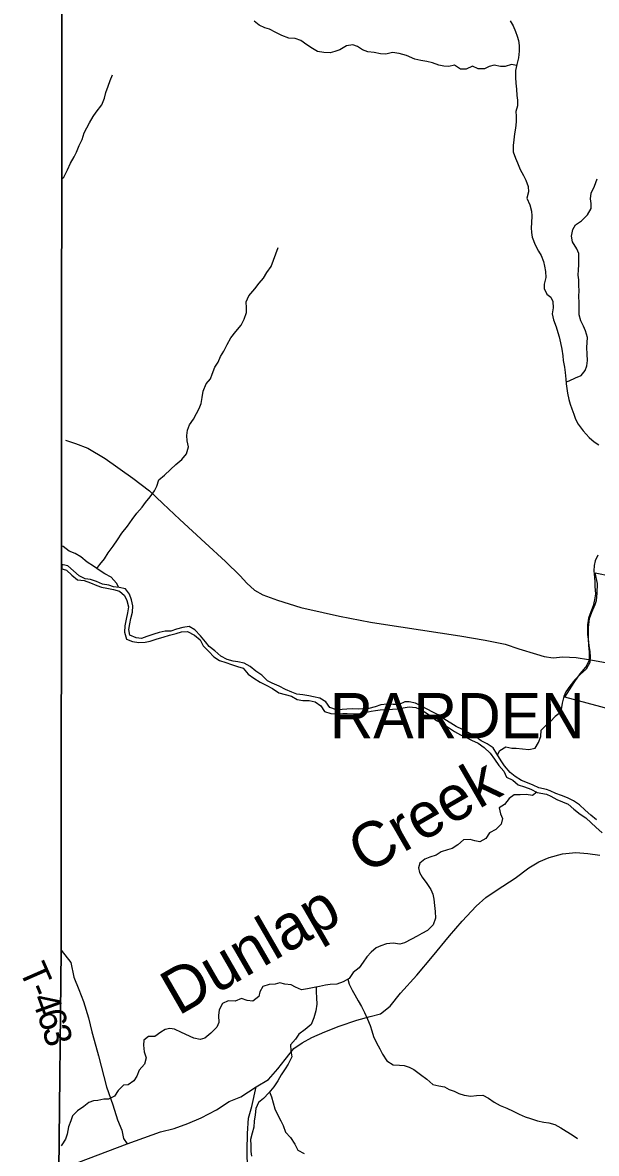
# Model space of a CAD drawing. Extents: x 1624196 to 2029251, y 146837 to 440034.
# Drawn here: x 1749311 to 1755667, y 331725 to 344253 of the extents above; entities that cross this region are included whole.
import ezdxf

# ---------------------------------------------------------------- set-up
doc = ezdxf.new("R2010")
doc.units = 0
for name, color, linetype in [('GM_X_Adjacent_County', 7, 'Continuous'), ('GM_X_Corporation', 7, 'Continuous'), ('GM_X_Corporation_Text', 7, 'Continuous'), ('GM_X_County', 7, 'Continuous'), ('GM_X_County_Road', 7, 'Continuous'), ('GM_X_Minor_River', 7, 'Continuous'), ('GM_X_Minor_River_Text', 7, 'Continuous'), ('GM_X_State_Route', 7, 'Continuous'), ('GM_X_Township', 7, 'Continuous'), ('GM_X_Township_Road', 7, 'Continuous'), ('GM_X_Township_Road_Text', 7, 'Continuous')]:
    doc.layers.add(name, color=color, linetype=linetype)

msp = doc.modelspace()

# ---------------------------------------------------------------- linework, layer by layer
at = {"layer": 'GM_X_Adjacent_County'}
msp.add_lwpolyline([(1749664, 354140), (1749675, 353340), (1749751, 348058), (1749743, 339646), (1749737, 333977), (1749714, 331531), (1749733, 330019), (1749726, 322498), (1749723, 319624), (1749639, 314429), (1749573, 310374), (1749573, 310345), (1749586, 306557), (1749590, 305214), (1749604, 300900)], dxfattribs=at)
at = {"layer": 'GM_X_Corporation'}
msp.add_lwpolyline([(1755316, 336778), (1755396, 336900), (1755428, 336953), (1755488, 337037), (1755552, 337111), (1755592, 337189), (1755592, 337282), (1755584, 337350), (1755578, 337428), (1755578, 337550), (1755591, 337651), (1755617, 337721), (1755653, 337805), (1755669, 337849), (1755675, 337930), (1755679, 338038), (1755655, 338156), (1757645, 337750), (1757754, 338512), (1758838, 338160), (1758291, 336756), (1758932, 336501), (1758700, 335871)], close=True, dxfattribs=at)
at = {"layer": 'GM_X_County'}
msp.add_lwpolyline([(1749604, 300900), (1749590, 305214), (1749586, 306557), (1749573, 310345), (1749573, 310374), (1749639, 314429), (1749723, 319624), (1749726, 322498), (1749733, 330019), (1749714, 331531), (1749737, 333977), (1749743, 339646), (1749751, 348058), (1749675, 353340), (1749664, 354140)], dxfattribs=at)
at = {"layer": 'GM_X_County_Road'}
msp.add_lwpolyline([(1751803, 331554), (1751798, 331758), (1751802, 331945), (1751812, 332115), (1751851, 332246), (1751900, 332462), (1752035, 332544), (1752139, 332660), (1752219, 332766), (1752314, 332888), (1752407, 332948), (1752516, 333010), (1752660, 333070), (1752818, 333134), (1753013, 333201), (1753163, 333243), (1753274, 333271), (1753381, 333356), (1753498, 333500), (1753680, 333701), (1753853, 333905), (1754041, 334136), (1754181, 334296), (1754334, 334462), (1754442, 334559), (1754569, 334644), (1754766, 334774), (1754919, 334887), (1755030, 334956), (1755145, 335003), (1755291, 335043), (1755438, 335060), (1755571, 335049), (1755706, 335029)], dxfattribs=at)
at = {"layer": 'GM_X_Minor_River'}
msp.add_line((1749745, 338247), (1749745, 338201), dxfattribs=at)
for points in [[(1754712, 344273), (1754744, 344217), (1754771, 344156), (1754790, 344104), (1754803, 344054), (1754810, 344000), (1754813, 343935), (1754804, 343863), (1754787, 343788), (1754771, 343724), (1754772, 343644), (1754775, 343582), (1754782, 343515), (1754785, 343447), (1754794, 343395), (1754793, 343331), (1754776, 343267), (1754779, 343217), (1754780, 343155), (1754773, 343085), (1754760, 343019), (1754753, 342955), (1754744, 342891), (1754744, 342821), (1754771, 342751), (1754795, 342700), (1754823, 342626), (1754858, 342559), (1754886, 342509), (1754912, 342436), (1754914, 342378), (1754898, 342306), (1754929, 342234), (1754948, 342163), (1754953, 342113), (1754948, 342035), (1754945, 341979), (1754948, 341929), (1754957, 341875), (1754988, 341792), (1755027, 341721), (1755054, 341671), (1755081, 341606), (1755094, 341556), (1755105, 341496), (1755106, 341428), (1755089, 341356), (1755088, 341306), (1755120, 341244), (1755161, 341212)], [(1754784, 343779), (1754726, 343787), (1754658, 343768), (1754604, 343768), (1754534, 343782), (1754481, 343766), (1754429, 343741), (1754359, 343742), (1754293, 343771), (1754226, 343738), (1754162, 343737), (1754097, 343781), (1754034, 343767), (1753978, 343770), (1753922, 343781), (1753853, 343808), (1753789, 343821), (1753721, 343832), (1753655, 343848), (1753565, 343889), (1753484, 343910), (1753410, 343922), (1753333, 343905), (1753275, 343908), (1753207, 343923), (1753135, 343928), (1753075, 343951), (1753022, 343988), (1752970, 344005), (1752898, 343996), (1752825, 343953), (1752770, 343932), (1752720, 343918), (1752648, 343920), (1752578, 343933), (1752522, 343966), (1752459, 344005), (1752395, 344054), (1752330, 344075), (1752262, 344082), (1752184, 344111), (1752118, 344142), (1752047, 344181), (1751995, 344194), (1751931, 344223), (1751876, 344268)], [(1749749, 342525), (1749769, 342542), (1749808, 342623), (1749843, 342694), (1749884, 342764), (1749907, 342819), (1749937, 342891), (1749972, 342959), (1749995, 343030), (1750022, 343086), (1750051, 343142), (1750092, 343211), (1750127, 343262), (1750189, 343342), (1750220, 343415), (1750235, 343479), (1750260, 343547), (1750281, 343612), (1750308, 343674)], [(1755332, 340273), (1755367, 340285), (1755437, 340317), (1755500, 340342), (1755543, 340400), (1755561, 340452), (1755570, 340510), (1755565, 340580), (1755561, 340652), (1755566, 340710), (1755567, 340764), (1755548, 340837), (1755524, 340889), (1755495, 340948), (1755477, 341016), (1755478, 341098), (1755477, 341153), (1755474, 341219), (1755475, 341285), (1755471, 341337), (1755472, 341403), (1755466, 341454), (1755469, 341512), (1755472, 341568), (1755473, 341644), (1755471, 341696), (1755452, 341747), (1755403, 341823), (1755393, 341886), (1755406, 341960), (1755437, 342011), (1755503, 342057), (1755570, 342124), (1755609, 342194), (1755608, 342248), (1755602, 342300), (1755609, 342362), (1755648, 342442), (1755675, 342522)], [(1750135, 338203), (1750168, 338250), (1750220, 338313), (1750259, 338378), (1750316, 338451), (1750363, 338521), (1750411, 338598), (1750474, 338673), (1750525, 338749), (1750575, 338816), (1750636, 338883), (1750673, 338937), (1750724, 339000), (1750773, 339065), (1750798, 339117), (1750821, 339187), (1750884, 339238), (1750950, 339303), (1751007, 339358), (1751076, 339413), (1751127, 339474), (1751148, 339552), (1751135, 339618), (1751132, 339680), (1751139, 339736), (1751160, 339796), (1751203, 339859), (1751239, 339923), (1751268, 339979), (1751288, 340034), (1751302, 340100), (1751313, 340168), (1751344, 340252), (1751391, 340305), (1751412, 340359), (1751441, 340434), (1751476, 340490), (1751502, 340554), (1751541, 340611), (1751576, 340687), (1751619, 340760), (1751674, 340829), (1751734, 340902), (1751767, 340968), (1751790, 341042), (1751793, 341092), (1751788, 341158), (1751817, 341227), (1751883, 341304), (1751930, 341366), (1751981, 341421), (1752016, 341485), (1752065, 341552), (1752091, 341622), (1752118, 341691), (1752143, 341761)], [(1755161, 341212), (1755183, 341164), (1755188, 341094), (1755179, 341028), (1755192, 340961), (1755221, 340883), (1755239, 340820), (1755256, 340770), (1755270, 340704), (1755283, 340635), (1755294, 340561), (1755301, 340509), (1755315, 340436), (1755322, 340376), (1755329, 340304), (1755334, 340250), (1755338, 340199), (1755347, 340147), (1755363, 340079), (1755378, 340025), (1755395, 339974), (1755417, 339914), (1755436, 339861), (1755464, 339805), (1755519, 339730), (1755588, 339657), (1755644, 339608), (1755695, 339576)], [(1750378, 337996), (1750353, 338042), (1750294, 338107), (1750221, 338145), (1750161, 338186), (1750096, 338229), (1750027, 338274), (1749957, 338333), (1749892, 338372), (1749828, 338395), (1749761, 338447), (1749745, 338451)], [(1755682, 338352), (1755655, 338288), (1755642, 338238), (1755639, 338178), (1755647, 338106), (1755650, 338056), (1755651, 338004), (1755657, 337925), (1755646, 337859), (1755633, 337791), (1755606, 337725), (1755579, 337653), (1755569, 337581), (1755568, 337523), (1755569, 337473), (1755577, 337423), (1755582, 337352), (1755593, 337280), (1755599, 337230), (1755594, 337162), (1755553, 337090), (1755492, 337034), (1755427, 336971), (1755372, 336901), (1755328, 336838), (1755305, 336786), (1755288, 336714), (1755282, 336664), (1755269, 336610), (1755212, 336566), (1755160, 336509), (1755118, 336475)], [(1755116, 335758), (1755031, 335773), (1754967, 335804), (1754905, 335829), (1754838, 335857), (1754768, 335900), (1754711, 335943), (1754648, 336018), (1754613, 336074), (1754564, 336153), (1754525, 336218), (1754456, 336263), (1754390, 336296), (1754329, 336345), (1754261, 336380), (1754184, 336420), (1754114, 336455), (1754056, 336490), (1753987, 336531), (1753916, 336582), (1753854, 336613), (1753731, 336679), (1753665, 336712), (1753595, 336729), (1753545, 336726), (1753483, 336699), (1753416, 336698), (1753350, 336701), (1753280, 336694), (1753215, 336671), (1753147, 336654), (1753079, 336649), (1753027, 336646), (1752967, 336651), (1752902, 336648), (1752852, 336641), (1752788, 336638), (1752714, 336665), (1752669, 336726), (1752602, 336769), (1752534, 336784), (1752482, 336793), (1752414, 336804), (1752348, 336813), (1752292, 336836), (1752222, 336865), (1752153, 336902), (1752077, 336936), (1752025, 336960), (1751962, 337022), (1751895, 337067), (1751832, 337120), (1751766, 337157), (1751696, 337172), (1751644, 337177), (1751576, 337198), (1751507, 337233), (1751440, 337292), (1751376, 337341), (1751339, 337392), (1751282, 337457), (1751219, 337524), (1751155, 337561), (1751087, 337552), (1751017, 337531), (1750952, 337512), (1750892, 337509), (1750824, 337496), (1750765, 337479), (1750688, 337452), (1750628, 337431), (1750568, 337438), (1750498, 337465), (1750487, 337528), (1750498, 337593), (1750511, 337651), (1750527, 337721), (1750532, 337791), (1750519, 337857), (1750494, 337920), (1750451, 337981), (1750381, 337996), (1750317, 338003), (1750265, 338020), (1750197, 338033), (1750131, 338062), (1750065, 338083), (1750003, 338092), (1749936, 338123), (1749875, 338180), (1749813, 338233), (1749760, 338245), (1749745, 338247)], [(1749745, 338201), (1749760, 338197), (1749799, 338185), (1749856, 338130), (1749921, 338079), (1749995, 338070), (1750065, 338047), (1750132, 338016), (1750184, 337997), (1750246, 337986), (1750318, 337973), (1750384, 337952), (1750441, 337905), (1750467, 337850), (1750483, 337780), (1750472, 337712), (1750457, 337642), (1750444, 337570), (1750439, 337500), (1750463, 337422), (1750529, 337395), (1750599, 337386), (1750669, 337388), (1750724, 337400), (1750800, 337424), (1750867, 337443), (1750937, 337466), (1751012, 337485), (1751072, 337502), (1751138, 337505), (1751214, 337466), (1751277, 337413), (1751312, 337348), (1751375, 337285), (1751428, 337226), (1751494, 337187), (1751562, 337162), (1751626, 337141), (1751691, 337120), (1751755, 337101), (1751810, 337034), (1751874, 336989), (1751941, 336944), (1752009, 336913), (1752080, 336876), (1752150, 336826), (1752221, 336809), (1752289, 336790), (1752353, 336753), (1752417, 336744), (1752487, 336743), (1752553, 336728), (1752616, 336685), (1752657, 336622), (1752725, 336597), (1752793, 336594), (1752857, 336599), (1752908, 336600), (1752978, 336595), (1753044, 336596), (1753106, 336609), (1753171, 336624), (1753221, 336633), (1753273, 336638), (1753355, 336643), (1753407, 336648), (1753476, 336651), (1753528, 336660), (1753592, 336673), (1753666, 336666), (1753732, 336637), (1753792, 336600), (1753845, 336563), (1753897, 336520), (1753964, 336489), (1754028, 336444), (1754097, 336399), (1754163, 336362), (1754222, 336337), (1754284, 336304), (1754357, 336269), (1754425, 336222), (1754490, 336159), (1754537, 336092), (1754586, 336021), (1754643, 335958), (1754672, 335893), (1754740, 335858), (1754801, 335809), (1754871, 335784), (1754942, 335761), (1755010, 335724), (1755115, 335704)], [(1754572, 336141), (1754599, 336187), (1754663, 336230), (1754729, 336213), (1754780, 336216), (1754850, 336207), (1754918, 336200), (1754988, 336215), (1755027, 336278), (1755050, 336342), (1755057, 336412), (1755118, 336475)], [(1755667, 335422), (1755604, 335473), (1755542, 335528), (1755479, 335587), (1755415, 335630), (1755347, 335665), (1755281, 335690), (1755217, 335712), (1755156, 335743), (1755116, 335758)], [(1755007, 335726), (1754959, 335690), (1754889, 335700), (1754823, 335699), (1754755, 335698), (1754702, 335656), (1754651, 335589), (1754592, 335554), (1754605, 335488), (1754626, 335435), (1754611, 335371), (1754552, 335312), (1754483, 335277), (1754444, 335214), (1754375, 335177), (1754322, 335188), (1754270, 335201), (1754195, 335198), (1754134, 335143), (1754070, 335102), (1754019, 335088), (1753947, 335067), (1753894, 335028), (1753823, 335007), (1753767, 334986), (1753710, 334941), (1753697, 334887), (1753708, 334837), (1753738, 334786), (1753789, 334715), (1753834, 334649), (1753857, 334596), (1753868, 334540), (1753873, 334472), (1753882, 334403), (1753884, 334331), (1753859, 334258), (1753796, 334194), (1753733, 334161), (1753681, 334132), (1753620, 334099), (1753543, 334056), (1753489, 334041), (1753415, 334052), (1753344, 334047), (1753280, 334026), (1753229, 334003), (1753171, 333954), (1753124, 333901), (1753085, 333843), (1753039, 333780), (1752972, 333729), (1752929, 333663), (1752864, 333624), (1752792, 333601), (1752720, 333596), (1752665, 333589), (1752599, 333574), (1752541, 333561), (1752468, 333546), (1752402, 333537), (1752336, 333568), (1752285, 333591), (1752217, 333600), (1752159, 333613), (1752108, 333600), (1752044, 333595), (1751974, 333574), (1751940, 333515), (1751928, 333463), (1751861, 333412), (1751799, 333419), (1751735, 333440), (1751666, 333411), (1751588, 333416), (1751525, 333385), (1751490, 333315), (1751481, 333251), (1751484, 333175), (1751461, 333122), (1751398, 333058), (1751329, 333003), (1751278, 332986), (1751208, 333001), (1751073, 333064), (1750993, 333101), (1750941, 333108), (1750891, 333097), (1750841, 333069), (1750776, 333018), (1750707, 333019), (1750655, 332980), (1750650, 332924), (1750659, 332850), (1750681, 332783), (1750662, 332712), (1750601, 332646), (1750576, 332579), (1750543, 332527), (1750482, 332486), (1750430, 332481)], [(1755115, 335704), (1755161, 335683), (1755229, 335646), (1755293, 335619), (1755354, 335592), (1755418, 335537), (1755487, 335484), (1755549, 335441), (1755611, 335387), (1755662, 335338), (1755732, 335277)], [(1752914, 333654), (1752930, 333599), (1752963, 333533), (1752992, 333480), (1753027, 333415), (1753066, 333351), (1753099, 333284), (1753130, 333211), (1753161, 333143), (1753178, 333084), (1753199, 333020), (1753230, 332951), (1753269, 332883), (1753298, 332824), (1753345, 332749), (1753417, 332706), (1753485, 332703), (1753537, 332700), (1753593, 332681), (1753644, 332654), (1753719, 332597), (1753789, 332546), (1753856, 332487), (1753922, 332472), (1753984, 332463), (1754035, 332432), (1754091, 332413), (1754145, 332388), (1754201, 332369), (1754277, 332360), (1754339, 332367), (1754409, 332368), (1754473, 332335), (1754534, 332292), (1754602, 332255), (1754676, 332226), (1754745, 332194), (1754813, 332161), (1754880, 332130), (1754938, 332111), (1755014, 332084), (1755084, 332070)], [(1752562, 333566), (1752562, 333515), (1752565, 333449), (1752570, 333379), (1752560, 333303), (1752539, 333225), (1752508, 333153), (1752443, 333096), (1752372, 333047), (1752333, 332992), (1752278, 332928), (1752282, 332862), (1752293, 332796), (1752252, 332712), (1752221, 332661), (1752176, 332595), (1752139, 332530), (1752093, 332463), (1752038, 332397), (1751981, 332334), (1751926, 332289), (1751895, 332223), (1751888, 332153), (1751877, 332083), (1751872, 332017), (1751854, 331950), (1751837, 331878), (1751838, 331814), (1751841, 331745), (1751848, 331693)], [(1750430, 332481), (1750371, 332420), (1750330, 332360), (1750263, 332325), (1750211, 332324), (1750146, 332311), (1750096, 332306), (1750044, 332287), (1749989, 332245), (1749918, 332196), (1749865, 332139), (1749846, 332085), (1749821, 332018), (1749804, 331938), (1749785, 331882), (1749747, 331819), (1749739, 331810)], [(1752045, 332405), (1752068, 332353), (1752087, 332286), (1752107, 332218), (1752135, 332157), (1752171, 332087), (1752197, 332032), (1752223, 331960), (1752279, 331901), (1752328, 331828), (1752361, 331761), (1752430, 331722)], [(1755084, 332070), (1755141, 332065), (1755206, 332044), (1755272, 332007), (1755334, 331970), (1755400, 331931), (1755459, 331890)]]:
    msp.add_lwpolyline(points, dxfattribs=at)
at = {"layer": 'GM_X_State_Route'}
for points in [[(1749785, 339627), (1749899, 339588), (1750032, 339539), (1750226, 339424), (1750531, 339207), (1750717, 339065), (1750863, 338926), (1751054, 338749), (1751333, 338488), (1751559, 338281), (1751720, 338125), (1751796, 338041), (1751880, 337965), (1751971, 337913), (1752134, 337855), (1752392, 337774), (1752639, 337718), (1752820, 337676), (1753165, 337609), (1753283, 337590), (1754154, 337457), (1754435, 337412), (1754657, 337367), (1754809, 337313), (1755005, 337254), (1755088, 337228), (1755187, 337215), (1755297, 337226), (1755442, 337220), (1755580, 337198), (1755625, 337190)], [(1755625, 337190), (1756300, 337066)]]:
    msp.add_lwpolyline(points, dxfattribs=at)
at = {"layer": 'GM_X_Township'}
msp.add_lwpolyline([(1749726, 322498), (1749733, 330019), (1749714, 331531), (1749737, 333977), (1749743, 339646), (1749751, 348058), (1749675, 353340), (1749664, 354140)], dxfattribs=at)
at = {"layer": 'GM_X_Township_Road'}
for points in [[(1749737, 333977), (1749847, 333838), (1749880, 333678), (1749934, 333541), (1749986, 333409), (1750040, 333226), (1750078, 333072), (1750121, 332914)], [(1750121, 332914), (1750121, 332914), (1750151, 332805), (1750241, 332462), (1750309, 332263), (1750361, 332097), (1750412, 331982), (1750430, 331888), (1750469, 331831)], [(1749710, 331548), (1749933, 331626), (1750469, 331831), (1750837, 331963), (1750989, 331999), (1751142, 332057), (1751288, 332117), (1751460, 332207), (1751601, 332301), (1751727, 332351), (1751900, 332462)]]:
    msp.add_lwpolyline(points, dxfattribs=at)

# ---------------------------------------------------------------- texts
at = {"layer": 'GM_X_Corporation_Text'}
msp.add_text('RARDEN', height=500, rotation=0, dxfattribs=at).set_placement((1752713, 336325))
at = {"layer": 'GM_X_Minor_River_Text'}
for s, rotation, p in [('Creek', 30.0004, (1753108, 334811)), ('Dunlap', 30.0018, (1751037, 333245))]:
    msp.add_text(s, height=500, rotation=rotation, dxfattribs=at).set_placement(p)
at = {"layer": 'GM_X_Township_Road_Text'}
for s, rotation, p in [('T', 293.7082, (1749270, 333758)), ('-', 292.3124, (1749359, 333555)), ('4', 290.1772, (1749405, 333443)), ('6', 288.0038, (1749468, 333273)), ('3', 286.8368, (1749524, 333099))]:
    msp.add_text(s, height=300, rotation=rotation, dxfattribs=at).set_placement(p)

doc.saveas('drawing.dxf')
